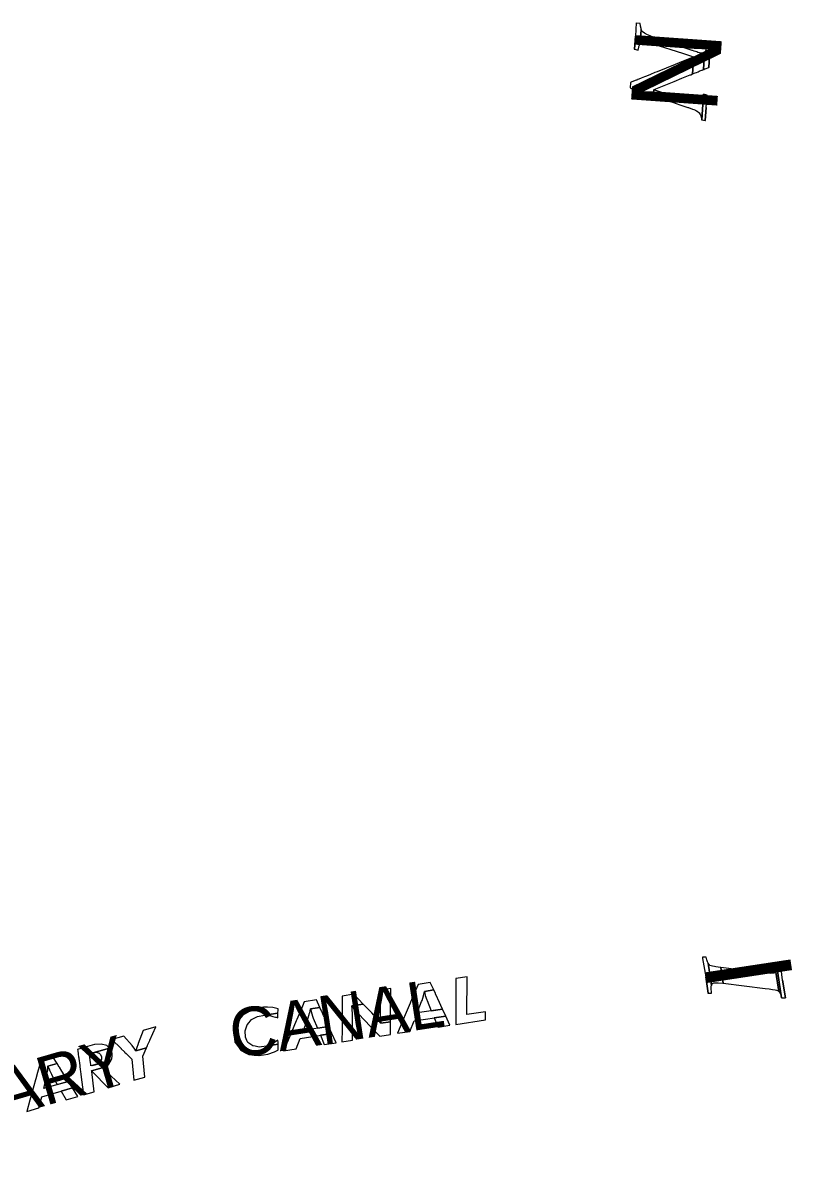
# Model space of a CAD drawing. Extents: x 3962991 to 3983549, y 181631 to 204078.
# Drawn here: x 3975092 to 3975760, y 196532 to 197528 of the extents above; entities that cross this region are included whole.
import ezdxf

# ---------------------------------------------------------------- set-up
doc = ezdxf.new("R2010")
doc.units = 0
for name, color, linetype in [('V-ANNO-MASK', 7, 'Continuous'), ('V-ANNO-MASK2', 7, 'Continuous'), ('V-RIVR-IDEN', 7, 'Continuous')]:
    doc.layers.add(name, color=color, linetype=linetype)

msp = doc.modelspace()

# ---------------------------------------------------------------- linework, layer by layer
at = {"layer": 'V-ANNO-MASK2'}
for points in [[(3975625.3, 197528.4), (3975625.01, 197528.45), (3975624.49, 197516.96), (3975623.67, 197505.54), (3975626.72, 197504.81), (3975626.74, 197504.79), (3975627.3, 197507.49), (3975627.44, 197507.86), (3975628.19, 197509.8), (3975628.47, 197510.15), (3975629.37, 197522.89), (3975629.18, 197523.68), (3975628.7, 197525.62), (3975628.62, 197526.11), (3975628.37, 197527.73), (3975628.36, 197527.83)], [(3975630.23, 197521.1), (3975629.37, 197522.88), (3975628.47, 197510.15), (3975629.54, 197511.52), (3975629.62, 197511.55), (3975631.58, 197512.24), (3975631.62, 197512.24), (3975634.25, 197511.98), (3975635.21, 197511.72), (3975635.21, 197511.73), (3975637.42, 197511.12), (3975639.32, 197510.51), (3975643.03, 197509.3), (3975644.86, 197508.7), (3975659.8, 197503.84), (3975666.19, 197501.76), (3975673.14, 197499.5), (3975673.54, 197499.37), (3975675.03, 197498.87), (3975673.98, 197484.11), (3975676.28, 197485.04), (3975677.24, 197485.43), (3975678.77, 197486.05), (3975679.8, 197486.47), (3975679.9, 197486.51), (3975680.41, 197486.72), (3975681.98, 197487.36), (3975682.19, 197487.44), (3975682.34, 197487.5), (3975683.39, 197487.92), (3975684.45, 197502.82), (3975683.39, 197502.29), (3975683.25, 197502.22), (3975683.03, 197502.11), (3975681.51, 197502.1), (3975681, 197502.09), (3975680.92, 197502.12), (3975679.93, 197502.42), (3975678.49, 197502.91), (3975677.58, 197503.23), (3975675.4, 197503.96), (3975673.91, 197504.47), (3975673.5, 197504.6), (3975666.56, 197506.95), (3975660.18, 197509.1), (3975645.25, 197514.14), (3975643.43, 197514.81), (3975639.72, 197516.15), (3975637.84, 197516.91), (3975635.64, 197517.79), (3975634.7, 197518.25), (3975632.14, 197519.47), (3975632.1, 197519.51), (3975630.29, 197520.97)], [(3975624.49, 197516.96), (3975623.38, 197505.6), (3975623.67, 197505.54)], [(3975684.76, 197503.32), (3975684.45, 197502.8), (3975683.39, 197487.92), (3975683.67, 197488.04), (3975683.93, 197488.14), (3975684.28, 197488.29), (3975684.42, 197488.35), (3975684.68, 197488.44), (3975684.8, 197488.49), (3975684.85, 197488.51), (3975684.87, 197488.52), (3975684.94, 197488.55), (3975685.03, 197488.59), (3975688.06, 197489.82), (3975688.73, 197499.26), (3975689.02, 197502.07), (3975689.75, 197509.08), (3975689.53, 197509.13), (3975689.44, 197509.15), (3975686.54, 197509.68), (3975686.45, 197509.7), (3975686.38, 197509.71), (3975686.3, 197508.87), (3975686.13, 197507.17), (3975685.97, 197506.55), (3975685.62, 197505.16), (3975685.43, 197504.4), (3975685.04, 197503.78)], [(3975621.36, 197477.23), (3975620, 197476.68), (3975619.66, 197471.96), (3975620.96, 197471.54), (3975624.27, 197470.43), (3975624.29, 197470.42), (3975624.65, 197470.3), (3975624.76, 197470.26), (3975624.76, 197470.27), (3975625.36, 197470.07), (3975625.61, 197469.98), (3975626.56, 197469.66), (3975626.63, 197469.63), (3975628.5, 197469.01), (3975628.54, 197469), (3975631.13, 197468.13), (3975632.08, 197467.81), (3975634.29, 197467.07), (3975636.18, 197466.44), (3975639.89, 197465.19), (3975640.27, 197470.45), (3975642.19, 197471.24), (3975657.94, 197477.61), (3975664.67, 197480.35), (3975671.99, 197483.31), (3975672.41, 197483.47), (3975673.98, 197484.11), (3975675.03, 197498.87), (3975673.46, 197498.24), (3975673.04, 197498.07), (3975665.72, 197495.13), (3975658.99, 197492.4), (3975643.25, 197486.06), (3975641.32, 197485.29), (3975637.41, 197483.7), (3975635.41, 197482.9), (3975633.09, 197481.97), (3975632.08, 197481.56), (3975629.36, 197480.46), (3975629.31, 197480.44), (3975627.34, 197479.64), (3975627.27, 197479.61), (3975626.26, 197479.21), (3975626.01, 197479.11), (3975625.37, 197478.85), (3975625.26, 197478.8), (3975624.88, 197478.66), (3975624.86, 197478.65)], [(3975688.56, 197495.53), (3975688.73, 197499.26), (3975688.06, 197489.82), (3975688.15, 197489.86), (3975688.29, 197489.91), (3975688.3, 197489.92)], [(3975642.09, 197469.84), (3975640.27, 197470.45), (3975639.89, 197465.19), (3975641.72, 197464.58), (3975656.65, 197459.58), (3975663.04, 197457.44), (3975669.98, 197455.12), (3975670.38, 197454.98), (3975674.05, 197453.65), (3975674.95, 197453.24), (3975676.39, 197452.58), (3975677.36, 197452.13), (3975677.44, 197452.08), (3975677.92, 197451.74), (3975679.38, 197450.73), (3975679.57, 197450.59), (3975679.69, 197450.41), (3975680.62, 197448.99), (3975680.86, 197448.6), (3975681.06, 197447.82), (3975681.32, 197446.75), (3975681.43, 197446.31), (3975681.6, 197445.12), (3975681.67, 197444.57), (3975681.7, 197444.35), (3975681.72, 197444.35), (3975681.79, 197444.33), (3975681.79, 197444.35), (3975681.88, 197444.32), (3975683.47, 197466.66), (3975683.3, 197465.54), (3975683.19, 197464.98), (3975683.16, 197464.79), (3975683.08, 197464.41), (3975682.9, 197463.45), (3975682.6, 197462.69), (3975682.43, 197462.27), (3975682.01, 197461.21), (3975681.75, 197460.97), (3975681.45, 197460.69), (3975680.35, 197459.67), (3975680.21, 197459.63), (3975680, 197459.57), (3975678.44, 197459.07), (3975677.94, 197459.11), (3975677.85, 197459.12), (3975676.85, 197459.17), (3975675.38, 197459.25), (3975674.46, 197459.48), (3975670.77, 197460.4), (3975670.36, 197460.49), (3975663.41, 197462.63), (3975657.02, 197464.77)], [(3975686.35, 197465.8), (3975683.47, 197466.65), (3975681.88, 197444.33), (3975684.78, 197443.77), (3975684.87, 197443.75), (3975685.68, 197455.1), (3975686.75, 197465.68), (3975686.44, 197465.79)], [(3975685.3, 197443.66), (3975685.68, 197455.1), (3975684.87, 197443.75)], [(3975682.48, 196716.74), (3975682.45, 196716.75), (3975682.65, 196715.6), (3975685.4, 196699.57), (3975687.56, 196685.35), (3975690.49, 196685.42), (3975690.34, 196686.84), (3975690.15, 196688.72), (3975690.16, 196689.24), (3975690.22, 196691.45), (3975690.44, 196692.1), (3975687.52, 196711.39), (3975686.99, 196712.78), (3975686.34, 196714.46), (3975686.08, 196715.59), (3975685.82, 196716.71), (3975685.75, 196716.7), (3975682.8, 196716.74)], [(3975688.42, 196710.26), (3975687.52, 196711.38), (3975690.44, 196692.1), (3975690.95, 196693.58), (3975691.35, 196693.81), (3975692.41, 196694.42), (3975693.44, 196694.46), (3975695.06, 196694.52), (3975696.3, 196694.42), (3975696.29, 196694.43), (3975700.3, 196694.1), (3975700.6, 196694.06), (3975698.55, 196707.64), (3975698.24, 196707.67), (3975694.2, 196708.23), (3975692.95, 196708.46), (3975691.27, 196708.75), (3975690.18, 196709.16), (3975688.96, 196709.6)], [(3975734.99, 196703.17), (3975698.55, 196707.63), (3975700.6, 196694.06), (3975737.06, 196689.53), (3975740.62, 196689.08), (3975743.53, 196688.68), (3975745.83, 196688.35), (3975746.78, 196688.03), (3975748.19, 196687.52), (3975748.78, 196686.95), (3975746.25, 196703.62), (3975745.78, 196703.38), (3975744.55, 196702.73), (3975743.66, 196702.68), (3975741.43, 196702.54), (3975738.54, 196702.82)], [(3975746.75, 196704.73), (3975746.25, 196703.61), (3975748.78, 196686.96), (3975749.56, 196686.21), (3975750.35, 196684.6), (3975750.59, 196684.13), (3975751.3, 196681.23), (3975751.32, 196681.23), (3975747.16, 196708.74), (3975747.16, 196708.59), (3975747.16, 196706.74), (3975747.16, 196705.66)], [(3975746.73, 196711.57), (3975746.71, 196711.57), (3975747.16, 196708.74), (3975751.32, 196681.23), (3975754.54, 196681.26), (3975752.18, 196696.81), (3975750.25, 196711.55), (3975749.95, 196711.56)], [(3975468.34, 196665.4), (3975468.32, 196658.31), (3975494.01, 196662.25), (3975494.02, 196669.34), (3975478.01, 196666.88), (3975478.13, 196699.6), (3975468.45, 196698.12)], [(3975685.4, 196699.57), (3975687.24, 196685.34), (3975687.56, 196685.35)], [(3975754.79, 196681.25), (3975752.18, 196696.81), (3975754.54, 196681.26)], [(3975402.84, 196662.67), (3975403.17, 196659.27), (3975411.7, 196660.58), (3975411.71, 196664.03), (3975411.71, 196664.37), (3975411.73, 196668.88), (3975411.73, 196669.01), (3975411.73, 196670.78), (3975411.74, 196672.77), (3975411.75, 196676.12), (3975411.76, 196676.66), (3975411.75, 196676.66), (3975411.8, 196689.43), (3975402.68, 196688.03), (3975402.61, 196675.26), (3975402.61, 196674.71), (3975402.59, 196671.36), (3975402.58, 196669.38), (3975402.58, 196667.6), (3975402.58, 196667.47), (3975402.81, 196663)], [(3975421.45, 196659.67), (3975417.58, 196650.53), (3975428.41, 196652.19), (3975432.15, 196661.31), (3975459.55, 196665.51), (3975456.75, 196671.61), (3975434.87, 196668.26), (3975438.63, 196678.21), (3975438.99, 196679.15), (3975440.2, 196683.17), (3975440.29, 196683.45), (3975441.01, 196686.97), (3975449.13, 196688.21), (3975446.15, 196694.7), (3975435.6, 196693.08), (3975432.45, 196685.65), (3975430.9, 196682), (3975430.79, 196681.73), (3975429.05, 196677.63), (3975428.65, 196676.68), (3975424.41, 196666.65)], [(3975443.33, 196678.93), (3975446.95, 196670.11), (3975456.75, 196671.61), (3975452.73, 196680.37), (3975452.35, 196681.2), (3975450.7, 196684.78), (3975450.59, 196685.03), (3975449.13, 196688.21), (3975441.01, 196686.97), (3975441.81, 196683.68), (3975441.87, 196683.43), (3975443.06, 196679.77)], [(3975322.61, 196644.5), (3975318.74, 196635.36), (3975329.57, 196637.02), (3975333.3, 196646.14), (3975360.7, 196650.35), (3975357.9, 196656.45), (3975336.02, 196653.09), (3975339.79, 196663.04), (3975340.15, 196663.98), (3975341.36, 196668.01), (3975341.45, 196668.28), (3975342.17, 196671.8), (3975350.28, 196673.05), (3975347.31, 196679.53), (3975336.75, 196677.91), (3975333.61, 196670.49), (3975332.06, 196666.84), (3975331.95, 196666.56), (3975330.21, 196662.46), (3975329.8, 196661.51), (3975325.56, 196651.48)], [(3975369.51, 196654.11), (3975369.48, 196643.14), (3975378.48, 196644.53), (3975378.59, 196655.5), (3975378.62, 196658.96), (3975378.63, 196659.29), (3975378.62, 196659.29), (3975378.67, 196663.81), (3975378.68, 196663.93), (3975378.69, 196665.71), (3975378.58, 196667.68), (3975378.39, 196671), (3975378.31, 196671.53), (3975377.9, 196674.37), (3975388, 196675.92), (3975379.67, 196684.5), (3975369.61, 196682.95), (3975369.57, 196673.1), (3975369.56, 196670.18), (3975369.56, 196669.64), (3975369.55, 196666.29), (3975369.54, 196664.31), (3975369.54, 196662.53), (3975369.54, 196662.4), (3975369.52, 196657.89), (3975369.52, 196657.56)], [(3975393.09, 196657.72), (3975402.25, 196648.17), (3975411.67, 196649.62), (3975411.7, 196660.58), (3975403.17, 196659.27), (3975400.94, 196662.38), (3975400.67, 196662.67), (3975397.03, 196666.62), (3975396.92, 196666.73), (3975395.41, 196668.28), (3975393.74, 196670.01), (3975390.91, 196672.92), (3975390.45, 196673.39), (3975388, 196675.92), (3975377.9, 196674.37), (3975379.82, 196671.76), (3975380.25, 196671.28), (3975382.9, 196668.34), (3975384.56, 196666.61), (3975386.04, 196665.06), (3975386.15, 196664.95), (3975389.92, 196661.02), (3975390.2, 196660.73)], [(3975297.34, 196631.25), (3975297.45, 196631.24), (3975305.12, 196632.44), (3975310.89, 196634.4), (3975313.79, 196635.94), (3975314.1, 196636.1), (3975313.98, 196641.03), (3975303.79, 196639.47), (3975299.69, 196638.89), (3975297.64, 196638.6), (3975293.98, 196639.29), (3975292.13, 196639.63), (3975287.81, 196642.65), (3975286.96, 196644.44), (3975285.63, 196647.26), (3975285.35, 196652.64), (3975285.35, 196652.74), (3975287.15, 196658.04), (3975288.87, 196660.08), (3975289.63, 196660.98), (3975289.92, 196661.32), (3975290.84, 196662.42), (3975293.17, 196663.63), (3975296.1, 196665.14), (3975302.14, 196666.24), (3975313.89, 196668.04), (3975313.97, 196670.87), (3975313.99, 196671.73), (3975309.37, 196672.96), (3975304.8, 196673.14), (3975301.26, 196673.28), (3975301.25, 196673.27), (3975291.31, 196671.07), (3975289.32, 196669.89), (3975284.9, 196667.26), (3975282.98, 196666.12), (3975280.5, 196662.92), (3975280.36, 196662.73), (3975279.42, 196661.52), (3975278.68, 196660.55), (3975277.84, 196659.47), (3975277.58, 196659.14), (3975277.36, 196658.32), (3975276.84, 196656.46), (3975275.41, 196651.22), (3975275.38, 196651.11), (3975276.13, 196645.81), (3975276.56, 196642.84), (3975277.76, 196641.11), (3975280.08, 196637.78), (3975280.47, 196637.21), (3975281.26, 196636.08), (3975281.28, 196636.06), (3975281.35, 196636.02), (3975288.64, 196632.2), (3975288.81, 196632.11), (3975293.13, 196631.67)], [(3975312.31, 196664.46), (3975313.79, 196663.91), (3975313.81, 196664.69), (3975313.82, 196664.99), (3975313.84, 196665.95), (3975313.86, 196666.8), (3975313.89, 196667.87), (3975313.89, 196668.04), (3975302.14, 196666.24), (3975302.87, 196666.18), (3975307.55, 196665.83), (3975309.53, 196665.29), (3975311.74, 196664.67)], [(3975344.49, 196663.76), (3975348.11, 196654.94), (3975357.9, 196656.45), (3975353.89, 196665.2), (3975353.51, 196666.03), (3975351.86, 196669.62), (3975351.75, 196669.86), (3975350.28, 196673.05), (3975342.17, 196671.8), (3975342.97, 196668.51), (3975343.03, 196668.26), (3975344.21, 196664.61)], [(3975449.68, 196664), (3975452.94, 196655.95), (3975463.22, 196657.53), (3975459.55, 196665.51)], [(3975190.9, 196637.18), (3975190.5, 196635.3), (3975199.67, 196637.96), (3975200.58, 196639.99), (3975200.66, 196640.14), (3975202.56, 196644.34), (3975202.65, 196644.55), (3975207.95, 196656.24), (3975196.86, 196653.02), (3975192.52, 196641.61), (3975192.44, 196641.41), (3975190.94, 196637.33)], [(3975187, 196628), (3975188.76, 196609.73), (3975198.19, 196612.46), (3975196.41, 196630.73), (3975196.42, 196630.78), (3975199.67, 196637.96), (3975190.5, 196635.3), (3975189.59, 196636.8), (3975189.5, 196636.91), (3975187.27, 196639.91), (3975187.14, 196640.06), (3975180.13, 196648.17), (3975169.71, 196645.15), (3975177.62, 196637.3), (3975177.77, 196637.15), (3975180.61, 196634.33), (3975180.71, 196634.23), (3975182.09, 196632.87), (3975186.96, 196628.04)], [(3975350.84, 196648.83), (3975354.1, 196640.78), (3975364.37, 196642.36), (3975360.7, 196650.35)], [(3975142.7, 196614.69), (3975144.96, 196597.03), (3975154.36, 196599.76), (3975152.1, 196617.42), (3975152.05, 196617.85), (3975163.09, 196621.05), (3975164.24, 196621.72), (3975167.36, 196624.4), (3975168.97, 196627.21), (3975151.5, 196622.15), (3975151.49, 196622.16), (3975151.46, 196622.4), (3975151.39, 196623.01), (3975151.33, 196623.45), (3975151.1, 196625.26), (3975150.85, 196627.27), (3975150.83, 196627.4), (3975150.56, 196629.51), (3975150.35, 196631.22), (3975150.31, 196631.57), (3975150.21, 196632.35), (3975150.16, 196632.65), (3975150.17, 196632.67), (3975167.55, 196637.7), (3975165.14, 196639.85), (3975160.33, 196641.16), (3975154.63, 196640.68), (3975148.58, 196639.03), (3975139.92, 196636.52), (3975139.92, 196636.41), (3975140.07, 196635.29), (3975140.41, 196632.69), (3975140.75, 196629.94), (3975140.76, 196629.92), (3975140.8, 196629.62), (3975140.9, 196628.84), (3975140.93, 196628.49), (3975141.15, 196626.78), (3975141.43, 196624.67), (3975141.44, 196624.54), (3975141.7, 196622.54), (3975141.93, 196620.72), (3975141.99, 196620.29), (3975142.06, 196619.68), (3975142.09, 196619.43), (3975142.1, 196619.42), (3975142.38, 196617.16), (3975142.6, 196615.45), (3975142.65, 196615.13)], [(3975151.21, 196632.97), (3975153.52, 196633.62), (3975167.56, 196637.69), (3975167.55, 196637.7)], [(3975157.76, 196624.22), (3975155.03, 196623.18), (3975168.98, 196627.23), (3975169.15, 196627.53), (3975169.59, 196628.29), (3975169.63, 196628.75), (3975169.78, 196630.68), (3975169.96, 196632.81), (3975169.91, 196632.93), (3975169.91, 196632.93), (3975169.2, 196634.91), (3975168.63, 196636.52), (3975168.52, 196636.84), (3975167.83, 196637.45), (3975167.56, 196637.69), (3975153.51, 196633.62), (3975156.05, 196634.04), (3975157.6, 196633.68), (3975158.28, 196633.52), (3975159.77, 196632.18), (3975160.58, 196630.22), (3975160.58, 196630.09), (3975160.66, 196628.03), (3975159.74, 196625.89), (3975158.91, 196625.2)], [(3975304.02, 196639.55), (3975303.79, 196639.47), (3975313.98, 196641.03), (3975313.98, 196641.08), (3975313.98, 196641.11), (3975313.95, 196642.35), (3975313.93, 196642.98), (3975313.9, 196644.65), (3975310.81, 196642.5), (3975309.65, 196641.69), (3975304.13, 196639.59)], [(3975098.31, 196592.31), (3975095.65, 196582.74), (3975106.17, 196585.79), (3975108.7, 196595.32), (3975135.32, 196603.04), (3975131.76, 196608.72), (3975110.49, 196602.56), (3975112.94, 196612.92), (3975113.17, 196613.9), (3975113.86, 196618.05), (3975113.91, 196618.33), (3975114.16, 196621.91), (3975122.05, 196624.2), (3975118.26, 196630.24), (3975108, 196627.27), (3975105.85, 196619.5), (3975104.78, 196615.68), (3975104.71, 196615.4), (3975103.52, 196611.1), (3975103.24, 196610.11), (3975100.33, 196599.62)], [(3975155.02, 196623.18), (3975152.88, 196622.55), (3975168.97, 196627.21), (3975168.98, 196627.23)], [(3975117.51, 196614.24), (3975122.24, 196605.97), (3975131.76, 196608.72), (3975126.64, 196616.89), (3975126.15, 196617.66), (3975124.06, 196621), (3975123.91, 196621.23), (3975122.05, 196624.2), (3975114.16, 196621.91), (3975115.39, 196618.75), (3975115.48, 196618.52), (3975117.12, 196615.04)], [(3975152.39, 196617.5), (3975166.31, 196603.22), (3975176.61, 196606.21), (3975161.54, 196620.15), (3975163.09, 196621.05), (3975152.05, 196617.85)], [(3975125.74, 196600.26), (3975130.01, 196592.7), (3975139.99, 196595.6), (3975135.32, 196603.04)]]:
    msp.add_lwpolyline(points, close=True, dxfattribs=at)

# ---------------------------------------------------------------- texts
at = {"layer": 'V-ANNO-MASK'}
for s, height, rotation, p in [('N', 75, 265.92688, (3975625.14, 197526.08)), ('I', 75, 278.61472, (3975683.42, 196712.64)), ('CANAL', 42, 8.72346, (3975275.35, 196628.7)), ('SANITARY', 42, 16.16369, (3974916.99, 196530.96))]:
    msp.add_text(s, height=height, rotation=rotation, dxfattribs=at).set_placement(p)
at = {"layer": 'V-RIVR-IDEN'}
for s, height, rotation, p in [('N', 75, 265.92688, (3975625.14, 197526.08)), ('I', 75, 278.61472, (3975683.42, 196712.64)), ('CANAL', 42, 8.72346, (3975275.35, 196628.7)), ('SANITARY', 42, 16.16369, (3974916.99, 196530.96))]:
    msp.add_text(s, height=height, rotation=rotation, dxfattribs=at).set_placement(p)

doc.saveas('drawing.dxf')
